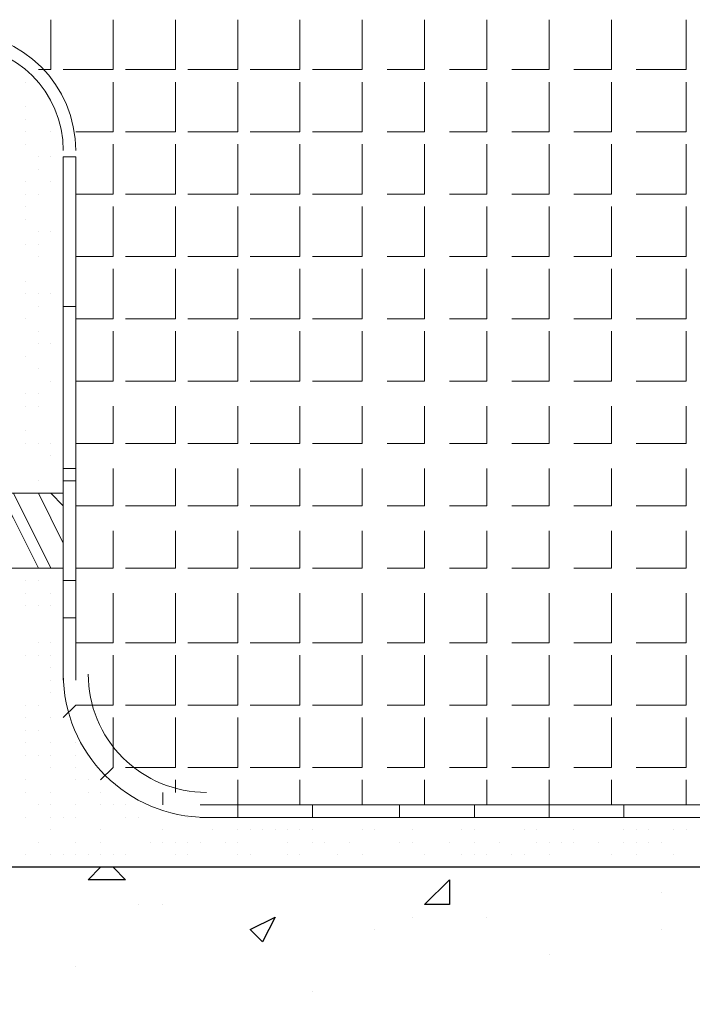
# Model space of a CAD drawing. Header units: metres. Extents: x 5.7 to 89.8, y 4 to 63.5.
# Tile 269 of 475: x 55.339 to 55.859, y 10.023 to 10.784. Entities that reach past the tile are written whole.
import ezdxf

# ---------------------------------------------------------------- set-up
doc = ezdxf.new("R2010")
doc.units = ezdxf.units.M
doc.header["$MEASUREMENT"] = 0
for name, color, linetype in [('PDF17_hatch', 7, 'Continuous'), ('PDF17_hatch-borshi', 7, 'Continuous'), ('PDF17_hatch-plan', 7, 'Continuous'), ('PDF17_kaff', 7, 'Continuous'), ('PDF17_Nazokkary', 7, 'Continuous'), ('PDF17_wall', 7, 'Continuous')]:
    doc.layers.add(name, color=color, linetype=linetype)

msp = doc.modelspace()

# ---------------------------------------------------------------- linework, layer by layer
at = {"layer": 'PDF17_hatch', "lineweight": 25}
for points in [[(55.4115, 10.12881), (55.42114, 10.11918), (55.39224, 10.11918), (55.40187, 10.12881)], [(55.39224, 10.12881), (55.39224, 10.12881)], [(55.83528, 10.10955), (55.83528, 10.10955)], [(55.43077, 10.09992), (55.43077, 10.09992)], [(55.45003, 10.09992), (55.45003, 10.09992)], [(55.64265, 10.09029), (55.64265, 10.09029)], [(55.70044, 10.09029), (55.70044, 10.09029)], [(55.61376, 10.08066), (55.61376, 10.08066)], [(55.83528, 10.08066), (55.83528, 10.08066)], [(55.7486, 10.06139), (55.7486, 10.06139)], [(55.38261, 10.05176), (55.38261, 10.05176)], [(55.5656, 10.0325), (55.5656, 10.0325)]]:
    msp.add_lwpolyline(points, dxfattribs=at)
for points in [[(55.67155, 10.11918), (55.67155, 10.09992), (55.65228, 10.09992)], [(55.53671, 10.09029), (55.52708, 10.07102), (55.51745, 10.08066)]]:
    msp.add_lwpolyline(points, close=True, dxfattribs=at)
at = {"layer": 'PDF17_hatch-borshi', "lineweight": 18}
for points in [[(55.34409, 10.73558), (55.34409, 10.73558)], [(55.34409, 10.71632), (55.34409, 10.71632)], [(55.34409, 10.70668), (55.34409, 10.70668)], [(55.34409, 10.69705), (55.34409, 10.69705)], [(55.34409, 10.69705), (55.34409, 10.69705)], [(55.36335, 10.69705), (55.36335, 10.69705)], [(55.34409, 10.68742), (55.34409, 10.68742)], [(55.34409, 10.68742), (55.34409, 10.68742)], [(55.34409, 10.68742), (55.34409, 10.68742)], [(55.35372, 10.67779), (55.35372, 10.67779)], [(55.36335, 10.67779), (55.36335, 10.67779)], [(55.35372, 10.66816), (55.35372, 10.66816)], [(55.34409, 10.65853), (55.34409, 10.65853)], [(55.36335, 10.65853), (55.36335, 10.65853)], [(55.34409, 10.6489), (55.34409, 10.6489)], [(55.35372, 10.6489), (55.35372, 10.6489)], [(55.37298, 10.6489), (55.37298, 10.6489)], [(55.34409, 10.63927), (55.34409, 10.63927)], [(55.34409, 10.62963), (55.34409, 10.62963)], [(55.37298, 10.62963), (55.37298, 10.62963)], [(55.35372, 10.62), (55.35372, 10.62)], [(55.36335, 10.62), (55.36335, 10.62)], [(55.37298, 10.62), (55.37298, 10.62)], [(55.34409, 10.61037), (55.34409, 10.61037)], [(55.35372, 10.61037), (55.35372, 10.61037)], [(55.37298, 10.61037), (55.37298, 10.61037)], [(55.35372, 10.60074), (55.35372, 10.60074)], [(55.34409, 10.58148), (55.34409, 10.58148)], [(55.34409, 10.57185), (55.34409, 10.57185)], [(55.35372, 10.57185), (55.35372, 10.57185)], [(55.35372, 10.57185), (55.35372, 10.57185)], [(55.36335, 10.57185), (55.36335, 10.57185)], [(55.36335, 10.57185), (55.36335, 10.57185)], [(55.35372, 10.56222), (55.35372, 10.56222)], [(55.34409, 10.55258), (55.34409, 10.55258)], [(55.35372, 10.54295), (55.35372, 10.54295)], [(55.35372, 10.53332), (55.35372, 10.53332)], [(55.36335, 10.53332), (55.36335, 10.53332)], [(55.34409, 10.52369), (55.34409, 10.52369)], [(55.35372, 10.51406), (55.35372, 10.51406)], [(55.35372, 10.51406), (55.35372, 10.51406)], [(55.36335, 10.50443), (55.36335, 10.50443)], [(55.34409, 10.4948), (55.34409, 10.4948)], [(55.35372, 10.4948), (55.35372, 10.4948)], [(55.34409, 10.48517), (55.34409, 10.48517)], [(55.35372, 10.48517), (55.35372, 10.48517)], [(55.34409, 10.4659), (55.34409, 10.4659)], [(55.34409, 10.45627), (55.34409, 10.45627)], [(55.35372, 10.45627), (55.35372, 10.45627)], [(55.35372, 10.45627), (55.35372, 10.45627)], [(55.35372, 10.45627), (55.35372, 10.45627)], [(55.36335, 10.45627), (55.36335, 10.45627)], [(55.36335, 10.44664), (55.36335, 10.44664)], [(55.36335, 10.44664), (55.36335, 10.44664)], [(55.35372, 10.42738), (55.35372, 10.42738)], [(55.35372, 10.35996), (55.33445, 10.39849), (55.32482, 10.41775)], [(55.36335, 10.35996), (55.33445, 10.41775)], [(55.37298, 10.37922), (55.35372, 10.41775)], [(55.37298, 10.40812), (55.36335, 10.41775)], [(55.36335, 10.35996), (55.36335, 10.35996)], [(55.34409, 10.35033), (55.34409, 10.35033)], [(55.35372, 10.35033), (55.35372, 10.35033)], [(55.34409, 10.3407), (55.34409, 10.3407)], [(55.36335, 10.3407), (55.36335, 10.3407)], [(55.34409, 10.33107), (55.34409, 10.33107)], [(55.34409, 10.33107), (55.34409, 10.33107)], [(55.35372, 10.33107), (55.35372, 10.33107)], [(55.35372, 10.33107), (55.35372, 10.33107)], [(55.36335, 10.33107), (55.36335, 10.33107)], [(55.35372, 10.30217), (55.35372, 10.30217)], [(55.36335, 10.30217), (55.36335, 10.30217)], [(55.34409, 10.29254), (55.34409, 10.29254)], [(55.35372, 10.29254), (55.35372, 10.29254)], [(55.36335, 10.29254), (55.36335, 10.29254)], [(55.36335, 10.29254), (55.36335, 10.29254)], [(55.36335, 10.28291), (55.36335, 10.28291)], [(55.36335, 10.27328), (55.36335, 10.27328)], [(55.36335, 10.27328), (55.36335, 10.27328)], [(55.36335, 10.26365), (55.36335, 10.26365)], [(55.34409, 10.25402), (55.34409, 10.25402)], [(55.35372, 10.25402), (55.35372, 10.25402)], [(55.34409, 10.24439), (55.34409, 10.24439)], [(55.36335, 10.24439), (55.36335, 10.24439)], [(55.34409, 10.23476), (55.34409, 10.23476)], [(55.35372, 10.23476), (55.35372, 10.23476)], [(55.34409, 10.22512), (55.34409, 10.22512)], [(55.36335, 10.22512), (55.36335, 10.22512)], [(55.38261, 10.22512), (55.38261, 10.22512)], [(55.34409, 10.21549), (55.34409, 10.21549)], [(55.35372, 10.21549), (55.35372, 10.21549)], [(55.36335, 10.21549), (55.36335, 10.21549)], [(55.36335, 10.21549), (55.36335, 10.21549)], [(55.38261, 10.21549), (55.38261, 10.21549)], [(55.36335, 10.20586), (55.36335, 10.20586)], [(55.38261, 10.20586), (55.38261, 10.20586)], [(55.34409, 10.19623), (55.34409, 10.19623)], [(55.38261, 10.19623), (55.38261, 10.19623)], [(55.39224, 10.19623), (55.39224, 10.19623)], [(55.34409, 10.1866), (55.34409, 10.1866)], [(55.36335, 10.1866), (55.36335, 10.1866)], [(55.39224, 10.1866), (55.39224, 10.1866)], [(55.40187, 10.1866), (55.40187, 10.1866)], [(55.35372, 10.17697), (55.35372, 10.17697)], [(55.35372, 10.17697), (55.35372, 10.17697)], [(55.36335, 10.17697), (55.36335, 10.17697)], [(55.38261, 10.17697), (55.38261, 10.17697)], [(55.40187, 10.17697), (55.40187, 10.17697)], [(55.40187, 10.17697), (55.40187, 10.17697)], [(55.4115, 10.17697), (55.4115, 10.17697)], [(55.4115, 10.17697), (55.4115, 10.17697)], [(55.42114, 10.17697), (55.42114, 10.17697)], [(55.34409, 10.16734), (55.34409, 10.16734)], [(55.36335, 10.16734), (55.36335, 10.16734)], [(55.37298, 10.16734), (55.37298, 10.16734)], [(55.38261, 10.16734), (55.38261, 10.16734)], [(55.42114, 10.16734), (55.42114, 10.16734)], [(55.42114, 10.16734), (55.42114, 10.16734)], [(55.43077, 10.16734), (55.43077, 10.16734)], [(55.46929, 10.16734), (55.46929, 10.16734)], [(55.48855, 10.16734), (55.48855, 10.16734)], [(55.51745, 10.16734), (55.51745, 10.16734)], [(55.55597, 10.16734), (55.55597, 10.16734)], [(55.5656, 10.16734), (55.5656, 10.16734)], [(55.58487, 10.16734), (55.58487, 10.16734)], [(55.60413, 10.16734), (55.60413, 10.16734)], [(55.61376, 10.16734), (55.61376, 10.16734)], [(55.62339, 10.16734), (55.62339, 10.16734)], [(55.66192, 10.16734), (55.66192, 10.16734)], [(55.71007, 10.16734), (55.71007, 10.16734)], [(55.75823, 10.16734), (55.75823, 10.16734)], [(55.80638, 10.16734), (55.80638, 10.16734)], [(55.85454, 10.16734), (55.85454, 10.16734)], [(55.36335, 10.15771), (55.36335, 10.15771)], [(55.40187, 10.15771), (55.40187, 10.15771)], [(55.45003, 10.15771), (55.45003, 10.15771)], [(55.48855, 10.15771), (55.48855, 10.15771)], [(55.48855, 10.15771), (55.48855, 10.15771)], [(55.50782, 10.15771), (55.50782, 10.15771)], [(55.51745, 10.15771), (55.51745, 10.15771)], [(55.52708, 10.15771), (55.52708, 10.15771)], [(55.53671, 10.15771), (55.53671, 10.15771)], [(55.54634, 10.15771), (55.54634, 10.15771)], [(55.55597, 10.15771), (55.55597, 10.15771)], [(55.5656, 10.15771), (55.5656, 10.15771)], [(55.60413, 10.15771), (55.60413, 10.15771)], [(55.61376, 10.15771), (55.61376, 10.15771)], [(55.64265, 10.15771), (55.64265, 10.15771)], [(55.68118, 10.15771), (55.68118, 10.15771)], [(55.69081, 10.15771), (55.69081, 10.15771)], [(55.72933, 10.15771), (55.72933, 10.15771)], [(55.73896, 10.15771), (55.73896, 10.15771)], [(55.76786, 10.15771), (55.76786, 10.15771)], [(55.80638, 10.15771), (55.80638, 10.15771)], [(55.80638, 10.15771), (55.80638, 10.15771)], [(55.81601, 10.15771), (55.81601, 10.15771)], [(55.82565, 10.15771), (55.82565, 10.15771)], [(55.84491, 10.15771), (55.84491, 10.15771)], [(55.85454, 10.15771), (55.85454, 10.15771)], [(55.85454, 10.15771), (55.85454, 10.15771)], [(55.35372, 10.14807), (55.35372, 10.14807)], [(55.38261, 10.14807), (55.38261, 10.14807)], [(55.40187, 10.14807), (55.40187, 10.14807)], [(55.4404, 10.14807), (55.4404, 10.14807)], [(55.4404, 10.14807), (55.4404, 10.14807)], [(55.45003, 10.14807), (55.45003, 10.14807)], [(55.45003, 10.14807), (55.45003, 10.14807)], [(55.45966, 10.14807), (55.45966, 10.14807)], [(55.46929, 10.14807), (55.46929, 10.14807)], [(55.47892, 10.14807), (55.47892, 10.14807)], [(55.49818, 10.14807), (55.49818, 10.14807)], [(55.49818, 10.14807), (55.49818, 10.14807)], [(55.50782, 10.14807), (55.50782, 10.14807)], [(55.54634, 10.14807), (55.54634, 10.14807)], [(55.5656, 10.14807), (55.5656, 10.14807)], [(55.57523, 10.14807), (55.57523, 10.14807)], [(55.5945, 10.14807), (55.5945, 10.14807)], [(55.63302, 10.14807), (55.63302, 10.14807)], [(55.63302, 10.14807), (55.63302, 10.14807)], [(55.64265, 10.14807), (55.64265, 10.14807)], [(55.67155, 10.14807), (55.67155, 10.14807)], [(55.69081, 10.14807), (55.69081, 10.14807)], [(55.69081, 10.14807), (55.69081, 10.14807)], [(55.71007, 10.14807), (55.71007, 10.14807)], [(55.73896, 10.14807), (55.73896, 10.14807)], [(55.73896, 10.14807), (55.73896, 10.14807)], [(55.7486, 10.14807), (55.7486, 10.14807)], [(55.75823, 10.14807), (55.75823, 10.14807)], [(55.75823, 10.14807), (55.75823, 10.14807)], [(55.76786, 10.14807), (55.76786, 10.14807)], [(55.78712, 10.14807), (55.78712, 10.14807)], [(55.78712, 10.14807), (55.78712, 10.14807)], [(55.78712, 10.14807), (55.78712, 10.14807)], [(55.80638, 10.14807), (55.80638, 10.14807)], [(55.81601, 10.14807), (55.81601, 10.14807)], [(55.82565, 10.14807), (55.82565, 10.14807)], [(55.83528, 10.14807), (55.83528, 10.14807)], [(55.34409, 10.13844), (55.34409, 10.13844)], [(55.36335, 10.13844), (55.36335, 10.13844)], [(55.37298, 10.13844), (55.37298, 10.13844)], [(55.38261, 10.13844), (55.38261, 10.13844)], [(55.38261, 10.13844), (55.38261, 10.13844)], [(55.39224, 10.13844), (55.39224, 10.13844)], [(55.39224, 10.13844), (55.39224, 10.13844)], [(55.40187, 10.13844), (55.40187, 10.13844)], [(55.4115, 10.13844), (55.4115, 10.13844)], [(55.4115, 10.13844), (55.4115, 10.13844)], [(55.42114, 10.13844), (55.42114, 10.13844)], [(55.42114, 10.13844), (55.42114, 10.13844)], [(55.45966, 10.13844), (55.45966, 10.13844)], [(55.45966, 10.13844), (55.45966, 10.13844)], [(55.46929, 10.13844), (55.46929, 10.13844)], [(55.50782, 10.13844), (55.50782, 10.13844)], [(55.50782, 10.13844), (55.50782, 10.13844)], [(55.51745, 10.13844), (55.51745, 10.13844)], [(55.54634, 10.13844), (55.54634, 10.13844)], [(55.55597, 10.13844), (55.55597, 10.13844)], [(55.58487, 10.13844), (55.58487, 10.13844)], [(55.58487, 10.13844), (55.58487, 10.13844)], [(55.60413, 10.13844), (55.60413, 10.13844)], [(55.65228, 10.13844), (55.65228, 10.13844)], [(55.68118, 10.13844), (55.68118, 10.13844)], [(55.69081, 10.13844), (55.69081, 10.13844)], [(55.70044, 10.13844), (55.70044, 10.13844)], [(55.70044, 10.13844), (55.70044, 10.13844)], [(55.7197, 10.13844), (55.7197, 10.13844)], [(55.72933, 10.13844), (55.72933, 10.13844)], [(55.7486, 10.13844), (55.7486, 10.13844)], [(55.79675, 10.13844), (55.79675, 10.13844)], [(55.81601, 10.13844), (55.81601, 10.13844)], [(55.84491, 10.13844), (55.84491, 10.13844)], [(55.64265, 10.12881), (55.64265, 10.12881)]]:
    msp.add_lwpolyline(points, dxfattribs=at)
at = {"layer": 'PDF17_hatch-plan', "lineweight": 18}
for points in [[(55.35372, 10.74521), (55.36335, 10.74521), (55.36335, 10.78373)], [(55.37298, 10.74521), (55.4115, 10.74521), (55.4115, 10.78373)], [(55.42114, 10.74521), (55.45966, 10.74521), (55.45966, 10.78373)], [(55.46929, 10.74521), (55.50782, 10.74521), (55.50782, 10.78373)], [(55.51745, 10.74521), (55.55597, 10.74521), (55.55597, 10.78373)], [(55.5656, 10.74521), (55.60413, 10.74521), (55.60413, 10.78373)], [(55.62339, 10.74521), (55.65228, 10.74521), (55.65228, 10.78373)], [(55.67155, 10.74521), (55.70044, 10.74521), (55.70044, 10.78373)], [(55.7197, 10.74521), (55.7486, 10.74521), (55.7486, 10.78373)], [(55.76786, 10.74521), (55.79675, 10.74521), (55.79675, 10.78373)], [(55.81601, 10.74521), (55.85454, 10.74521), (55.85454, 10.78373)], [(55.38261, 10.69705), (55.4115, 10.69705), (55.4115, 10.73558)], [(55.42114, 10.69705), (55.45966, 10.69705), (55.45966, 10.73558)], [(55.46929, 10.69705), (55.50782, 10.69705), (55.50782, 10.73558)], [(55.51745, 10.69705), (55.55597, 10.69705), (55.55597, 10.73558)], [(55.5656, 10.69705), (55.60413, 10.69705), (55.60413, 10.73558)], [(55.62339, 10.69705), (55.65228, 10.69705), (55.65228, 10.73558)], [(55.67155, 10.69705), (55.70044, 10.69705), (55.70044, 10.73558)], [(55.7197, 10.69705), (55.7486, 10.69705), (55.7486, 10.73558)], [(55.76786, 10.69705), (55.79675, 10.69705), (55.79675, 10.73558)], [(55.81601, 10.69705), (55.85454, 10.69705), (55.85454, 10.73558)], [(55.38261, 10.6489), (55.4115, 10.6489), (55.4115, 10.68742)], [(55.42114, 10.6489), (55.45966, 10.6489), (55.45966, 10.68742)], [(55.46929, 10.6489), (55.50782, 10.6489), (55.50782, 10.68742)], [(55.51745, 10.6489), (55.55597, 10.6489), (55.55597, 10.68742)], [(55.5656, 10.6489), (55.60413, 10.6489), (55.60413, 10.68742)], [(55.62339, 10.6489), (55.65228, 10.6489), (55.65228, 10.68742)], [(55.67155, 10.6489), (55.70044, 10.6489), (55.70044, 10.68742)], [(55.7197, 10.6489), (55.7486, 10.6489), (55.7486, 10.68742)], [(55.76786, 10.6489), (55.79675, 10.6489), (55.79675, 10.68742)], [(55.81601, 10.6489), (55.85454, 10.6489), (55.85454, 10.68742)], [(55.38261, 10.60074), (55.4115, 10.60074), (55.4115, 10.63927)], [(55.42114, 10.60074), (55.45966, 10.60074), (55.45966, 10.63927)], [(55.46929, 10.60074), (55.50782, 10.60074), (55.50782, 10.63927)], [(55.51745, 10.60074), (55.55597, 10.60074), (55.55597, 10.63927)], [(55.5656, 10.60074), (55.60413, 10.60074), (55.60413, 10.63927)], [(55.62339, 10.60074), (55.65228, 10.60074), (55.65228, 10.63927)], [(55.67155, 10.60074), (55.70044, 10.60074), (55.70044, 10.63927)], [(55.7197, 10.60074), (55.7486, 10.60074), (55.7486, 10.63927)], [(55.76786, 10.60074), (55.79675, 10.60074), (55.79675, 10.63927)], [(55.81601, 10.60074), (55.85454, 10.60074), (55.85454, 10.63927)], [(55.38261, 10.55258), (55.4115, 10.55258), (55.4115, 10.59111)], [(55.42114, 10.55258), (55.45966, 10.55258), (55.45966, 10.59111)], [(55.46929, 10.55258), (55.50782, 10.55258), (55.50782, 10.59111)], [(55.51745, 10.55258), (55.55597, 10.55258), (55.55597, 10.59111)], [(55.5656, 10.55258), (55.60413, 10.55258), (55.60413, 10.59111)], [(55.62339, 10.55258), (55.65228, 10.55258), (55.65228, 10.59111)], [(55.67155, 10.55258), (55.70044, 10.55258), (55.70044, 10.59111)], [(55.7197, 10.55258), (55.7486, 10.55258), (55.7486, 10.59111)], [(55.76786, 10.55258), (55.79675, 10.55258), (55.79675, 10.59111)], [(55.81601, 10.55258), (55.85454, 10.55258), (55.85454, 10.59111)], [(55.38261, 10.50443), (55.4115, 10.50443), (55.4115, 10.54295)], [(55.42114, 10.50443), (55.45966, 10.50443), (55.45966, 10.54295)], [(55.46929, 10.50443), (55.50782, 10.50443), (55.50782, 10.54295)], [(55.51745, 10.50443), (55.55597, 10.50443), (55.55597, 10.54295)], [(55.5656, 10.50443), (55.60413, 10.50443), (55.60413, 10.54295)], [(55.62339, 10.50443), (55.65228, 10.50443), (55.65228, 10.54295)], [(55.67155, 10.50443), (55.70044, 10.50443), (55.70044, 10.54295)], [(55.7197, 10.50443), (55.7486, 10.50443), (55.7486, 10.54295)], [(55.76786, 10.50443), (55.79675, 10.50443), (55.79675, 10.54295)], [(55.81601, 10.50443), (55.85454, 10.50443), (55.85454, 10.54295)], [(55.38261, 10.45627), (55.4115, 10.45627), (55.4115, 10.48517)], [(55.42114, 10.45627), (55.45966, 10.45627), (55.45966, 10.48517)], [(55.46929, 10.45627), (55.50782, 10.45627), (55.50782, 10.48517)], [(55.51745, 10.45627), (55.55597, 10.45627), (55.55597, 10.48517)], [(55.5656, 10.45627), (55.60413, 10.45627), (55.60413, 10.48517)], [(55.62339, 10.45627), (55.65228, 10.45627), (55.65228, 10.48517)], [(55.67155, 10.45627), (55.70044, 10.45627), (55.70044, 10.48517)], [(55.7197, 10.45627), (55.7486, 10.45627), (55.7486, 10.48517)], [(55.76786, 10.45627), (55.79675, 10.45627), (55.79675, 10.48517)], [(55.81601, 10.45627), (55.85454, 10.45627), (55.85454, 10.48517)], [(55.38261, 10.40812), (55.4115, 10.40812), (55.4115, 10.43701)], [(55.42114, 10.40812), (55.45966, 10.40812), (55.45966, 10.43701)], [(55.46929, 10.40812), (55.50782, 10.40812), (55.50782, 10.43701)], [(55.51745, 10.40812), (55.55597, 10.40812), (55.55597, 10.43701)], [(55.5656, 10.40812), (55.60413, 10.40812), (55.60413, 10.43701)], [(55.62339, 10.40812), (55.65228, 10.40812), (55.65228, 10.43701)], [(55.67155, 10.40812), (55.70044, 10.40812), (55.70044, 10.43701)], [(55.7197, 10.40812), (55.7486, 10.40812), (55.7486, 10.43701)], [(55.76786, 10.40812), (55.79675, 10.40812), (55.79675, 10.43701)], [(55.81601, 10.40812), (55.85454, 10.40812), (55.85454, 10.43701)], [(55.38261, 10.35996), (55.4115, 10.35996), (55.4115, 10.38885)], [(55.42114, 10.35996), (55.45966, 10.35996), (55.45966, 10.38885)], [(55.46929, 10.35996), (55.50782, 10.35996), (55.50782, 10.38885)], [(55.51745, 10.35996), (55.55597, 10.35996), (55.55597, 10.38885)], [(55.5656, 10.35996), (55.60413, 10.35996), (55.60413, 10.38885)], [(55.62339, 10.35996), (55.65228, 10.35996), (55.65228, 10.38885)], [(55.67155, 10.35996), (55.70044, 10.35996), (55.70044, 10.38885)], [(55.7197, 10.35996), (55.7486, 10.35996), (55.7486, 10.38885)], [(55.76786, 10.35996), (55.79675, 10.35996), (55.79675, 10.38885)], [(55.81601, 10.35996), (55.85454, 10.35996), (55.85454, 10.38885)], [(55.38261, 10.30217), (55.4115, 10.30217), (55.4115, 10.3407)], [(55.42114, 10.30217), (55.45966, 10.30217), (55.45966, 10.3407)], [(55.46929, 10.30217), (55.50782, 10.30217), (55.50782, 10.3407)], [(55.51745, 10.30217), (55.55597, 10.30217), (55.55597, 10.3407)], [(55.5656, 10.30217), (55.60413, 10.30217), (55.60413, 10.3407)], [(55.62339, 10.30217), (55.65228, 10.30217), (55.65228, 10.3407)], [(55.67155, 10.30217), (55.70044, 10.30217), (55.70044, 10.3407)], [(55.7197, 10.30217), (55.7486, 10.30217), (55.7486, 10.3407)], [(55.76786, 10.30217), (55.79675, 10.30217), (55.79675, 10.3407)], [(55.81601, 10.30217), (55.85454, 10.30217), (55.85454, 10.3407)], [(55.38261, 10.25402), (55.4115, 10.25402), (55.4115, 10.29254)], [(55.42114, 10.25402), (55.45966, 10.25402), (55.45966, 10.29254)], [(55.46929, 10.25402), (55.50782, 10.25402), (55.50782, 10.29254)], [(55.51745, 10.25402), (55.55597, 10.25402), (55.55597, 10.29254)], [(55.5656, 10.25402), (55.60413, 10.25402), (55.60413, 10.29254)], [(55.62339, 10.25402), (55.65228, 10.25402), (55.65228, 10.29254)], [(55.67155, 10.25402), (55.70044, 10.25402), (55.70044, 10.29254)], [(55.7197, 10.25402), (55.7486, 10.25402), (55.7486, 10.29254)], [(55.76786, 10.25402), (55.79675, 10.25402), (55.79675, 10.29254)], [(55.81601, 10.25402), (55.85454, 10.25402), (55.85454, 10.29254)], [(55.4115, 10.20586), (55.4115, 10.24439)], [(55.42114, 10.20586), (55.45966, 10.20586), (55.45966, 10.24439)], [(55.46929, 10.20586), (55.50782, 10.20586), (55.50782, 10.24439)], [(55.51745, 10.20586), (55.55597, 10.20586), (55.55597, 10.24439)], [(55.5656, 10.20586), (55.60413, 10.20586), (55.60413, 10.24439)], [(55.62339, 10.20586), (55.65228, 10.20586), (55.65228, 10.24439)], [(55.67155, 10.20586), (55.70044, 10.20586), (55.70044, 10.24439)], [(55.7197, 10.20586), (55.7486, 10.20586), (55.7486, 10.24439)], [(55.76786, 10.20586), (55.79675, 10.20586), (55.79675, 10.24439)], [(55.81601, 10.20586), (55.85454, 10.20586), (55.85454, 10.24439)], [(55.4115, 10.20586), (55.4115, 10.20586)], [(55.45966, 10.1866), (55.45966, 10.19623)], [(55.50782, 10.17697), (55.50782, 10.19623)], [(55.55597, 10.17697), (55.55597, 10.19623)], [(55.60413, 10.17697), (55.60413, 10.19623)], [(55.65228, 10.17697), (55.65228, 10.19623)], [(55.70044, 10.17697), (55.70044, 10.19623)], [(55.7486, 10.17697), (55.7486, 10.19623)], [(55.79675, 10.17697), (55.79675, 10.19623)], [(55.85454, 10.17697), (55.85454, 10.19623)]]:
    msp.add_lwpolyline(points, dxfattribs=at)
at = {"layer": 'PDF17_kaff', "lineweight": 20}
for points in [[(55.38261, 10.27328), (55.38261, 10.67779), (55.37298, 10.67779), (55.37298, 10.27328)], [(55.37298, 10.56222), (55.38261, 10.56222)], [(55.37298, 10.43701), (55.38261, 10.43701)], [(55.37298, 10.32144), (55.38261, 10.32144)], [(55.37298, 10.24439), (55.38261, 10.25402)], [(55.4115, 10.20586), (55.40187, 10.19623)], [(55.45003, 10.1866), (55.45003, 10.17697)], [(57.19328, 10.17697), (55.47892, 10.17697)], [(55.50782, 10.17697), (55.50782, 10.16734)], [(55.5656, 10.17697), (55.5656, 10.16734)], [(55.63302, 10.17697), (55.63302, 10.16734)], [(55.69081, 10.17697), (55.69081, 10.16734)], [(55.7486, 10.17697), (55.7486, 10.16734)], [(55.80638, 10.17697), (55.80638, 10.16734)], [(57.19328, 10.16734), (55.47892, 10.16734)]]:
    msp.add_lwpolyline(points, dxfattribs=at)
for centre, radius, start, end in [((55.29111, 10.68261), 0.0915, 0.00548, 90.00001), ((55.29111, 10.68261), 0.08187, 0.00546, 90), ((55.48374, 10.2781), 0.11076, 180.00003, 269.99997), ((55.48374, 10.2781), 0.0915, 179.99996, 270.00004)]:
    msp.add_arc(centre, radius, start, end, dxfattribs=at)
at = {"layer": 'PDF17_Nazokkary', "lineweight": 0}
msp.add_lwpolyline([(55.38261, 10.35033), (55.38261, 10.42738), (55.37298, 10.42738), (55.37298, 10.35033)], close=True, dxfattribs=at)
for points in [[(54.68916, 10.41775), (55.37298, 10.41775)], [(54.68916, 10.35996), (55.37298, 10.35996)]]:
    msp.add_lwpolyline(points, dxfattribs=at)
at = {"layer": 'PDF17_wall', "lineweight": 25}
msp.add_lwpolyline([(58.21418, 9.83988), (58.21418, 11.25566), (57.86746, 11.25566), (57.86746, 10.12881), (54.80474, 10.12881), (54.80474, 11.25566), (54.80474, 11.17861)], dxfattribs=at)

doc.saveas('drawing.dxf')
